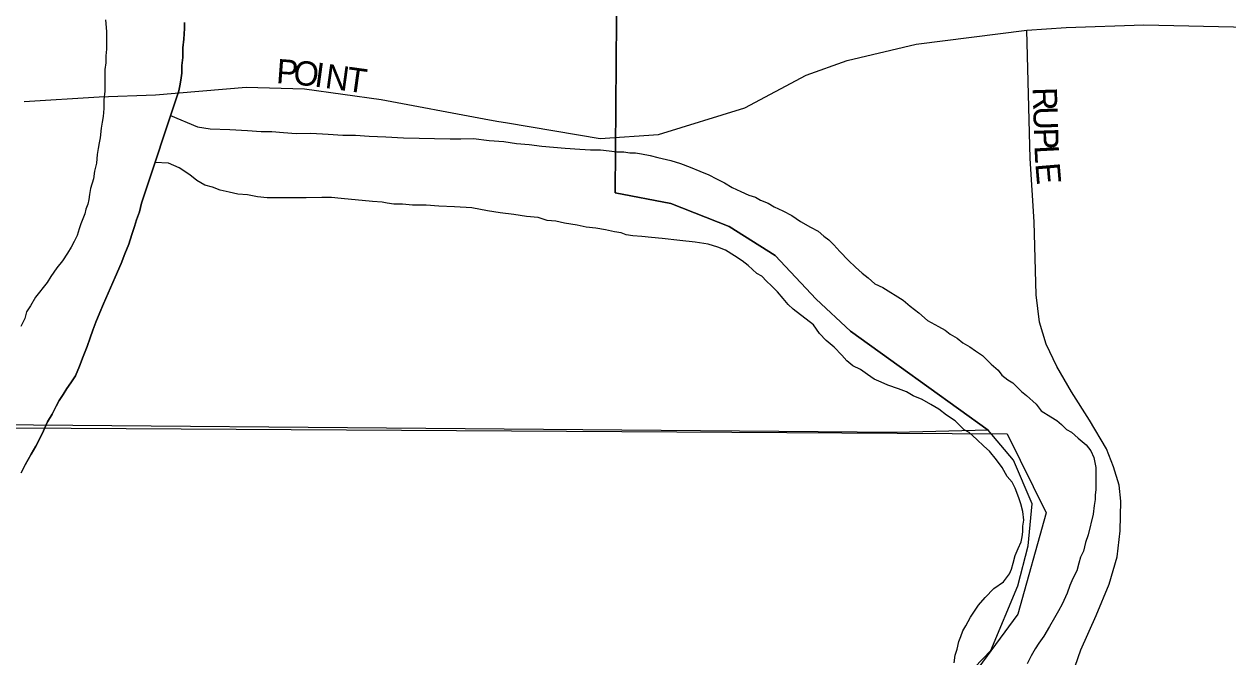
# Model space of a CAD drawing. Extents: x 2010165 to 2382125, y 1060529 to 1407316.
# Drawn here: x 2136399 to 2138876, y 1240356 to 1241658 of the extents above; entities that cross this region are included whole.
import ezdxf

# ---------------------------------------------------------------- set-up
doc = ezdxf.new("R2010")
doc.units = 0
for name, color, linetype in [('GM_X_City_Street', 7, 'Continuous'), ('GM_X_City_Street_Text', 7, 'Continuous'), ('GM_X_Corporation', 7, 'Continuous'), ('GM_X_Major_River', 7, 'Continuous'), ('GM_X_Township', 7, 'Continuous')]:
    doc.layers.add(name, color=color, linetype=linetype)

msp = doc.modelspace()

# ---------------------------------------------------------------- linework, layer by layer
at = {"layer": 'GM_X_City_Street'}
for points in [[(2138462.1, 1241645.2), (2138543.4, 1241650.7), (2138703.1, 1241656.2), (2138918.6, 1241651.6), (2139302.7, 1241656), (2139856.3, 1241643.8), (2140263.3, 1241635.6), (2140804.3, 1241640.4)], [(2137393.7, 1241454.8), (2137584, 1241422.9), (2137704, 1241431.1), (2137882, 1241485.4), (2138008.4, 1241553), (2138092.3, 1241583.1), (2138234.8, 1241616.9), (2138462.1, 1241645.2)], [(2138555.9, 1240319.6), (2138573.2, 1240370.8), (2138605.3, 1240441.1), (2138632, 1240506), (2138648, 1240562.2), (2138654.5, 1240615.6), (2138656, 1240676.3), (2138652.3, 1240709.5), (2138640.7, 1240747.2), (2138626.3, 1240784), (2138591.3, 1240843.3), (2138554.5, 1240901.6), (2138524, 1240953.7), (2138502, 1240999.2), (2138488.4, 1241044.5), (2138481.3, 1241101), (2138477.3, 1241251.4), (2138469.4, 1241381.3), (2138462.1, 1241645.2)], [(2136398.8, 1241498.9), (2136553.5, 1241508), (2136669.5, 1241512.1), (2136855.6, 1241528.4), (2136975.6, 1241524.5), (2137133.7, 1241502.6), (2137345.8, 1241462.8), (2137371.7, 1241458.4), (2137393.7, 1241454.8)]]:
    msp.add_lwpolyline(points, dxfattribs=at)
at = {"layer": 'GM_X_Corporation'}
for points in [[(2137621.9, 1242203.2), (2137615.4, 1241310.6), (2137729.6, 1241289.1), (2137849.9, 1241241.5), (2137944.3, 1241181.8), (2138028.8, 1241092), (2138099.1, 1241026.1), (2138199.5, 1240954.4), (2138382.7, 1240822.7), (2138194, 1240818), (2132704.5, 1240864.6)], [(2138286.3, 1240262.8), (2138388, 1240369.6), (2138443.6, 1240502.2), (2138465.3, 1240584.6), (2138473, 1240670.8), (2138434.6, 1240760.9), (2138382.7, 1240822.7), (2138199.5, 1240954.4), (2138099.1, 1241026.1), (2138028.8, 1241092), (2137944.3, 1241181.8), (2137849.9, 1241241.5), (2137729.6, 1241289.1), (2137615.4, 1241310.6), (2137621.9, 1242203.2)]]:
    msp.add_lwpolyline(points, dxfattribs=at)
at = {"layer": 'GM_X_Major_River'}
for points in [[(2136566.5, 1241666.8), (2136568.6, 1241642.7), (2136568.7, 1241622.6), (2136568.7, 1241606.6), (2136566.8, 1241592.5), (2136566.8, 1241578.4), (2136564.9, 1241564.4), (2136564.9, 1241552.4), (2136565, 1241536.3), (2136565, 1241520.3), (2136563.1, 1241502.2), (2136563.1, 1241484.1), (2136561.2, 1241468.1), (2136559.2, 1241456), (2136557.2, 1241444), (2136555.3, 1241423.9), (2136553.3, 1241413.9), (2136551.4, 1241401.8), (2136549.4, 1241389.8), (2136547.5, 1241371.7), (2136543.5, 1241355.6), (2136541.5, 1241339.6), (2136535.6, 1241319.5), (2136533.6, 1241307.4), (2136531.7, 1241297.4), (2136529.7, 1241287.4), (2136525.7, 1241277.3), (2136523.7, 1241267.3), (2136519.8, 1241257.2), (2136515.8, 1241247.2), (2136511.8, 1241237.1), (2136507.8, 1241223.1), (2136501.9, 1241211), (2136495.9, 1241199), (2136487.9, 1241186.9), (2136477.9, 1241170.8), (2136465.9, 1241156.7), (2136454, 1241138.6), (2136446, 1241126.6), (2136422, 1241096.4), (2136412, 1241078.3), (2136404, 1241066.2), (2136400.1, 1241052.2), (2136392.1, 1241036.1)], [(2136566.5, 1241666.8), (2136568.6, 1241642.7), (2136568.7, 1241622.6), (2136568.7, 1241606.6), (2136566.8, 1241592.5), (2136566.8, 1241578.4), (2136564.9, 1241564.4), (2136564.9, 1241552.4), (2136565, 1241536.3), (2136565, 1241520.3), (2136563.1, 1241502.2), (2136563.1, 1241484.1), (2136561.2, 1241468.1), (2136559.2, 1241456), (2136557.2, 1241444), (2136555.3, 1241423.9), (2136553.3, 1241413.9), (2136551.4, 1241401.8), (2136549.4, 1241389.8), (2136547.5, 1241371.7), (2136543.5, 1241355.6), (2136541.5, 1241339.6), (2136535.6, 1241319.5), (2136533.6, 1241307.4), (2136531.7, 1241297.4), (2136529.7, 1241287.4), (2136525.7, 1241277.3), (2136523.7, 1241267.3), (2136519.8, 1241257.2), (2136515.8, 1241247.2), (2136511.8, 1241237.1), (2136507.8, 1241223.1), (2136501.9, 1241211), (2136495.9, 1241199), (2136487.9, 1241186.9), (2136477.9, 1241170.8), (2136465.9, 1241156.7), (2136454, 1241138.6), (2136446, 1241126.6), (2136422, 1241096.4), (2136412, 1241078.3), (2136404, 1241066.2), (2136400.1, 1241052.2), (2136392.1, 1241036.1)], [(2136729.1, 1241661.2), (2136729.1, 1241649.2), (2136727.2, 1241627.1), (2136725.2, 1241609.1), (2136725.3, 1241589), (2136723.4, 1241572.9), (2136723.4, 1241556.9), (2136721.5, 1241542.8), (2136719.5, 1241530.8), (2136717, 1241520.6)], [(2136717, 1241520.6), (2136719.5, 1241530.8), (2136721.5, 1241542.8), (2136723.4, 1241556.9), (2136723.4, 1241572.9), (2136725.3, 1241589), (2136725.2, 1241609.1), (2136727.2, 1241627.1), (2136729.1, 1241649.2), (2136729.1, 1241661.2)], [(2136717, 1241520.7), (2136640.1, 1241289.7), (2136636.1, 1241271.7), (2136630.1, 1241255.6), (2136626.2, 1241241.5), (2136620.2, 1241225.4), (2136614.3, 1241205.4), (2136606.3, 1241185.3), (2136598.3, 1241165.2), (2136586.4, 1241137.1), (2136562.5, 1241082.8), (2136554.5, 1241064.7), (2136546.6, 1241044.6), (2136540.6, 1241028.6), (2136534.7, 1241012.5), (2136528.7, 1240994.4), (2136520.7, 1240974.3), (2136512.8, 1240954.2), (2136504.8, 1240934.1), (2136494.8, 1240920), (2136486.8, 1240908), (2136478.9, 1240895.9), (2136470.9, 1240883.8), (2136464.9, 1240871.8), (2136456.9, 1240855.7), (2136447, 1240839.6), (2136439, 1240821.6), (2136431, 1240805.5), (2136423, 1240789.4), (2136413.1, 1240773.3), (2136401.1, 1240751.2), (2136393.1, 1240735.1)], [(2136393.1, 1240735.1), (2136401.1, 1240751.2), (2136413.1, 1240773.3), (2136423, 1240789.4), (2136431, 1240805.5), (2136439, 1240821.6), (2136447, 1240839.6), (2136456.9, 1240855.7), (2136464.9, 1240871.8), (2136470.9, 1240883.8), (2136478.9, 1240895.9), (2136486.8, 1240908), (2136494.8, 1240920), (2136504.8, 1240934.1), (2136512.8, 1240954.2), (2136520.7, 1240974.3), (2136528.7, 1240994.4), (2136534.7, 1241012.5), (2136540.6, 1241028.6), (2136546.6, 1241044.6), (2136554.5, 1241064.7), (2136562.5, 1241082.8), (2136586.4, 1241137.1), (2136598.3, 1241165.2), (2136606.3, 1241185.3), (2136614.3, 1241205.4), (2136620.2, 1241225.4), (2136626.2, 1241241.5), (2136630.1, 1241255.6), (2136636.1, 1241271.7), (2136640.1, 1241289.7), (2136717, 1241520.7)], [(2136700.1, 1241469.9), (2136755.9, 1241446.6), (2136782, 1241442.7), (2136822.1, 1241440.8), (2136858.3, 1241438.9), (2136886.4, 1241437), (2136908.4, 1241437.1), (2136932.5, 1241435.1), (2136958.6, 1241433.2), (2136988.7, 1241433.3), (2137024.8, 1241431.4), (2137054.9, 1241429.5), (2137081, 1241429.6), (2137109.1, 1241427.7), (2137143.2, 1241425.8), (2137179.4, 1241423.9), (2137275.7, 1241422.2), (2137297.8, 1241422.2), (2137323.9, 1241422.3), (2137356, 1241418.4), (2137386.1, 1241416.5), (2137412.2, 1241412.6), (2137438.3, 1241410.6), (2137464.4, 1241406.7), (2137488.5, 1241404.8), (2137512.6, 1241402.8), (2137542.7, 1241400.9), (2137564.7, 1241399), (2137584.8, 1241399.1), (2137602.9, 1241397.1), (2137618.9, 1241395.2), (2137633, 1241395.2), (2137645, 1241393.2), (2137657.1, 1241393.3), (2137669.1, 1241391.3), (2137687.2, 1241387.3), (2137703.2, 1241383.4), (2137729.4, 1241377.4), (2137749.4, 1241371.5), (2137769.5, 1241363.5), (2137789.6, 1241355.6), (2137807.7, 1241347.6), (2137823.8, 1241339.6), (2137839.9, 1241331.6), (2137856, 1241321.7), (2137874.1, 1241313.7), (2137890.1, 1241305.7), (2137904.2, 1241301.8), (2137914.3, 1241295.8), (2137930.3, 1241289.8), (2137942.4, 1241281.8), (2137960.5, 1241273.8), (2137978.6, 1241263.9), (2137996.7, 1241251.9), (2138016.8, 1241239.9), (2138032.9, 1241231.9), (2138044.9, 1241221.9), (2138055, 1241213.9), (2138065.1, 1241203.9), (2138077.2, 1241189.9), (2138095.3, 1241171.9)], [(2137031.3, 1241301), (2137011.2, 1241300.9), (2136979.1, 1241300.8), (2136945, 1241300.7), (2136916.9, 1241300.6), (2136898.9, 1241300.6), (2136878.8, 1241302.5), (2136858.7, 1241306.5), (2136838.6, 1241308.4), (2136820.6, 1241312.4), (2136802.5, 1241316.3), (2136786.4, 1241322.3), (2136770.4, 1241326.3), (2136754.3, 1241336.2), (2136740.2, 1241348.2), (2136718.1, 1241362.2), (2136695.9, 1241372.2), (2136667.8, 1241373)], [(2138318.8, 1240372), (2138322.7, 1240388), (2138326.7, 1240398.1), (2138330.7, 1240410.1), (2138336.6, 1240420.2), (2138346.6, 1240438.3), (2138354.6, 1240450.3), (2138362.6, 1240462.4), (2138376.6, 1240478.5), (2138394.6, 1240496.6), (2138414.6, 1240510.7), (2138426.6, 1240526.8), (2138430.6, 1240536.9), (2138434.5, 1240548.9), (2138438.5, 1240565), (2138444.5, 1240579.1), (2138450.4, 1240593.1), (2138452.4, 1240603.2), (2138454.4, 1240613.2), (2138454.3, 1240625.2), (2138456.3, 1240637.3), (2138454.2, 1240655.3), (2138450.2, 1240671.4), (2138446.1, 1240683.4), (2138438, 1240703.4), (2138431.9, 1240715.5), (2138421.9, 1240727.5), (2138411.8, 1240745.5), (2138399.7, 1240761.5), (2138385.6, 1240779.5), (2138373.5, 1240789.5), (2138359.4, 1240803.5), (2138343.3, 1240817.5), (2138333.3, 1240823.5), (2138315.1, 1240841.5), (2138297, 1240853.5), (2138280.9, 1240865.5), (2138264.9, 1240875.5), (2138246.8, 1240885.4), (2138228.7, 1240893.4), (2138214.6, 1240901.4), (2138198.5, 1240907.4), (2138176.4, 1240915.3), (2138162.4, 1240921.3), (2138148.3, 1240927.3), (2138134.2, 1240937.3), (2138120.1, 1240947.2), (2138104, 1240955.2), (2138092, 1240965.2), (2138081.9, 1240977.2), (2138065.8, 1240993.2), (2138049.7, 1241007.2), (2138035.6, 1241021.2), (2138023.5, 1241039.2), (2137981.2, 1241071.2), (2137971.2, 1241081.2), (2137961.1, 1241093.2), (2137949, 1241107.2), (2137936.9, 1241119.2), (2137926.9, 1241129.2), (2137916.8, 1241139.2), (2137906.7, 1241145.2), (2137888.6, 1241161.2), (2137876.5, 1241171.2), (2137860.5, 1241181.2), (2137842.4, 1241193.2), (2137826.3, 1241199.2), (2137806.2, 1241205.1), (2137780.1, 1241209.1), (2137748, 1241213), (2137711.9, 1241216.9), (2137689.8, 1241218.8), (2137669.7, 1241220.7), (2137651.6, 1241222.7), (2137637.6, 1241224.6), (2137627.5, 1241228.6), (2137613.5, 1241230.6), (2137595.4, 1241234.6), (2137575.3, 1241238.5), (2137555.3, 1241240.4), (2137537.2, 1241244.4), (2137511.1, 1241248.3), (2137493, 1241252.3), (2137474.9, 1241254.2), (2137456.9, 1241260.2), (2137432.8, 1241262.1), (2137406.7, 1241266.1), (2137378.6, 1241270), (2137352.5, 1241273.9), (2137320.3, 1241279.8), (2137284.2, 1241281.7), (2137252.1, 1241283.6), (2137226, 1241285.6), (2137197.9, 1241285.5), (2137177.8, 1241287.4), (2137159.8, 1241287.4), (2137145.7, 1241289.3), (2137135.7, 1241291.3), (2137115.6, 1241293.2), (2137051.4, 1241299.1), (2137031.3, 1241301)], [(2138095.3, 1241171.9), (2138109.4, 1241157.9), (2138123.5, 1241145.9), (2138135.5, 1241135.9), (2138149.6, 1241123.9), (2138165.7, 1241115.9), (2138207.9, 1241090), (2138222, 1241078), (2138240.1, 1241064), (2138258.2, 1241048), (2138280.4, 1241036.1), (2138294.4, 1241028.1), (2138304.5, 1241020.1), (2138318.6, 1241012.1), (2138330.6, 1241002.1), (2138344.7, 1240994.1), (2138356.8, 1240986.1), (2138370.9, 1240976.1), (2138389, 1240958.1), (2138403.1, 1240946.1), (2138411.1, 1240936.1), (2138423.2, 1240926.1), (2138433.3, 1240920.1), (2138451.4, 1240902.1), (2138461.4, 1240894.1), (2138481.6, 1240876.2), (2138491.7, 1240862.1), (2138511.8, 1240850.2), (2138523.8, 1240842.2), (2138533.9, 1240834.2), (2138544, 1240824.2), (2138554, 1240818.2), (2138568.1, 1240806.2), (2138584.2, 1240792.2), (2138594.3, 1240780.2), (2138600.3, 1240766.2), (2138602.4, 1240756.1), (2138604.4, 1240746.1), (2138604.5, 1240732.1), (2138604.5, 1240722), (2138604.5, 1240712), (2138604.6, 1240700), (2138602.6, 1240689.9), (2138602.6, 1240679.9), (2138600.7, 1240667.8), (2138598.7, 1240649.8), (2138588.8, 1240607.6), (2138582.9, 1240591.5), (2138578.9, 1240573.5), (2138572.9, 1240561.4), (2138569, 1240549.3), (2138565, 1240533.3), (2138557, 1240517.2), (2138551.1, 1240503.1), (2138545.1, 1240487.1), (2138535.2, 1240465), (2138527.2, 1240450.9), (2138519.2, 1240436.8), (2138509.2, 1240418.7), (2138497.3, 1240398.6), (2138487.3, 1240384.5), (2138479.3, 1240372.5), (2138471.3, 1240358.4), (2138463.3, 1240342.3)], [(2138312.8, 1240343.9), (2138314.8, 1240359.9), (2138318.8, 1240372)]]:
    msp.add_lwpolyline(points, dxfattribs=at)
at = {"layer": 'GM_X_Township'}
msp.add_lwpolyline([(2135021.8, 1240836), (2138421.8, 1240815.3), (2138501.8, 1240652.8), (2138443.5, 1240444.1), (2138288.9, 1240233.6), (2137974.1, 1240173.5), (2137699.3, 1240155.6), (2137366.6, 1240258.1), (2136961.5, 1240234.2), (2136762.7, 1239953.4), (2136515.6, 1239421.9), (2136657.5, 1238928.3), (2136867.9, 1238719.5), (2137196.8, 1238853.8), (2137680.2, 1239012), (2137854.4, 1238733.1), (2138121, 1238668.8), (2138285.5, 1238740.9), (2138560.2, 1238788.9), (2138692.3, 1238532.1), (2138551.6, 1238155)], dxfattribs=at)

# ---------------------------------------------------------------- texts
at = {"layer": 'GM_X_City_Street_Text'}
for s, rotation, p in [('P', 355.7888, (2136916.6, 1241536.6)), ('O', 354.396, (2136951.3, 1241534)), ('I', 352.284, (2136994.6, 1241529.8)), ('N', 352.128, (2137016.4, 1241526.8)), ('T', 352.1075, (2137060, 1241520.8)), ('R', 271.7732, (2138474.1, 1241527.4)), ('U', 271.7708, (2138475.3, 1241487.9)), ('P', 271.7783, (2138476.7, 1241443.9)), ('L', 272.9896, (2138477.8, 1241407.6)), ('E', 274.841, (2138479.8, 1241370.7))]:
    msp.add_text(s, height=50, rotation=rotation, dxfattribs=at).set_placement(p)

doc.saveas('drawing.dxf')
